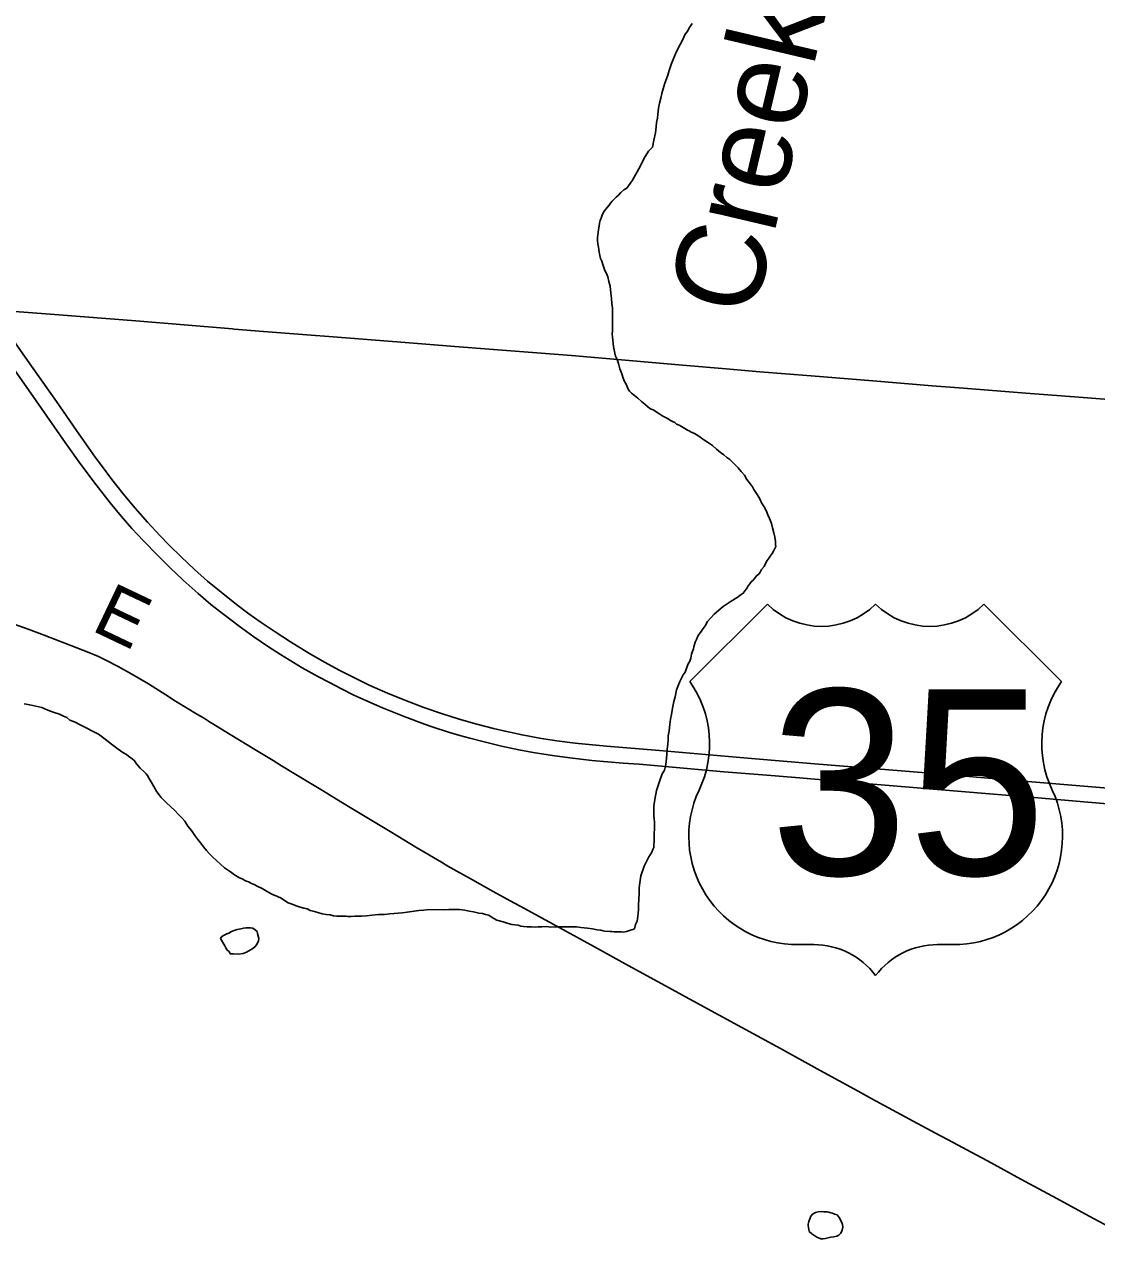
# Model space of a CAD drawing. Extents: x -49 to -8.2, y 9.4 to 23.5.
# Drawn here: x -43.166 to -42.595, y 18.228 to 18.874 of the extents above; entities that cross this region are included whole.
import ezdxf

# ---------------------------------------------------------------- set-up
doc = ezdxf.new("R2010")
doc.units = 0
for name, color, linetype in [('GM_X_County_Road', 7, 'Continuous'), ('GM_X_County_Road_Text', 7, 'Continuous'), ('GM_X_Minor_Lake', 7, 'Continuous'), ('GM_X_Minor_River', 7, 'Continuous'), ('GM_X_Minor_River_Text', 7, 'Continuous'), ('GM_X_State_Route', 7, 'Continuous'), ('GM_X_US_Route', 7, 'Continuous'), ('GM_X_US_Shield', 7, 'Continuous')]:
    doc.layers.add(name, color=color, linetype=linetype)

msp = doc.modelspace()

# ---------------------------------------------------------------- linework, layer by layer
at = {"layer": 'GM_X_County_Road'}
msp.add_lwpolyline([(-43.17045, 18.55447), (-43.16517, 18.55269), (-43.1553, 18.54895), (-43.14108, 18.54352), (-43.13157, 18.53971), (-43.12645, 18.53751), (-43.12252, 18.53568), (-43.11591, 18.53229), (-43.1086, 18.5282), (-43.09981, 18.52297), (-43.09061, 18.51719), (-43.08535, 18.51389), (-43.07368, 18.50677), (-43.07049, 18.50485), (-43.06734, 18.50288), (-43.06549, 18.50174), (-43.05946, 18.49793), (-43.05629, 18.49597), (-43.04219, 18.48746), (-43.03342, 18.48217), (-43.02892, 18.47941), (-43.02309, 18.47583), (-43.00713, 18.4662), (-42.9973, 18.46025), (-42.99146, 18.4567), (-42.97099, 18.44432), (-42.967, 18.44191), (-42.95742, 18.43614), (-42.94381, 18.42802), (-42.94032, 18.42598), (-42.92732, 18.41866), (-42.91618, 18.41249), (-42.9072, 18.40754), (-42.89956, 18.40338), (-42.86224, 18.38291), (-42.84431, 18.37296), (-42.8304, 18.36538), (-42.808, 18.35324), (-42.78373, 18.33999), (-42.76328, 18.32883), (-42.74202, 18.3172), (-42.72185, 18.30616), (-42.71451, 18.30211), (-42.69021, 18.2889), (-42.68062, 18.28378), (-42.67132, 18.27879), (-42.65899, 18.27218), (-42.65298, 18.26894), (-42.64943, 18.26702), (-42.63716, 18.26032), (-42.63062, 18.25674), (-42.61613, 18.24894), (-42.59892, 18.2396), (-42.58551, 18.23241)], dxfattribs=at)
at = {"layer": 'GM_X_Minor_Lake'}
for points in [[(-43.06148, 18.38733), (-43.06071, 18.38847), (-43.05938, 18.38921), (-43.05804, 18.38995), (-43.0569, 18.39032), (-43.05556, 18.39107), (-43.05366, 18.39181), (-43.05251, 18.39217), (-43.05156, 18.39235), (-43.05061, 18.39253), (-43.04909, 18.39289), (-43.04776, 18.39307), (-43.04662, 18.39306), (-43.04549, 18.39304), (-43.04416, 18.39284), (-43.04303, 18.39206), (-43.0419, 18.3911), (-43.04172, 18.39015), (-43.04099, 18.38748), (-43.04119, 18.38616), (-43.04158, 18.38521), (-43.04217, 18.38408), (-43.04313, 18.38295), (-43.04427, 18.38201), (-43.04752, 18.38015), (-43.04942, 18.37941), (-43.05208, 18.37906), (-43.05474, 18.37928), (-43.05626, 18.3793), (-43.05681, 18.38044), (-43.05794, 18.38121), (-43.0585, 18.38236), (-43.05906, 18.38351), (-43.06148, 18.38733)], [(-42.74854, 18.23466), (-42.74853, 18.23523), (-42.74814, 18.23675), (-42.74755, 18.23807), (-42.74716, 18.23959), (-42.7462, 18.24053), (-42.74467, 18.24146), (-42.74315, 18.24182), (-42.74163, 18.24199), (-42.74011, 18.24179), (-42.73841, 18.24177), (-42.73746, 18.24176), (-42.73651, 18.24137), (-42.73557, 18.24117), (-42.73444, 18.24058), (-42.73311, 18.24019), (-42.73199, 18.23885), (-42.7305, 18.23617), (-42.73013, 18.23503), (-42.72996, 18.23369), (-42.73035, 18.23218), (-42.73074, 18.23123), (-42.73132, 18.23029), (-42.73209, 18.22935), (-42.73323, 18.22898), (-42.73475, 18.22862), (-42.73646, 18.22845), (-42.73779, 18.22808), (-42.73932, 18.22772), (-42.74046, 18.22754), (-42.74178, 18.22756), (-42.74292, 18.22795), (-42.74386, 18.22834), (-42.7465, 18.23008), (-42.748, 18.23143), (-42.74854, 18.23466)]]:
    msp.add_lwpolyline(points, dxfattribs=at)
at = {"layer": 'GM_X_Minor_River'}
for points in [[(-42.85453, 18.77788), (-42.85376, 18.77902), (-42.8528, 18.78015), (-42.85184, 18.78108), (-42.85069, 18.78221), (-42.84954, 18.78334), (-42.84819, 18.78465), (-42.84666, 18.78616), (-42.84513, 18.78709), (-42.84417, 18.78822), (-42.84321, 18.78954), (-42.84205, 18.79123), (-42.8378, 18.79897), (-42.83586, 18.80294), (-42.83354, 18.80672), (-42.83143, 18.80878), (-42.83063, 18.81257), (-42.82983, 18.81655), (-42.82942, 18.81959), (-42.82921, 18.82206), (-42.8288, 18.82433), (-42.82859, 18.82642), (-42.82818, 18.82965), (-42.82758, 18.8323), (-42.82698, 18.83495), (-42.82639, 18.83741), (-42.82579, 18.83988), (-42.82481, 18.84291), (-42.82384, 18.84518), (-42.82325, 18.84726), (-42.82246, 18.84972), (-42.82148, 18.85294), (-42.82011, 18.85634), (-42.81856, 18.85975), (-42.81662, 18.86352), (-42.81527, 18.86617), (-42.8141, 18.86862), (-42.81275, 18.8707), (-42.8116, 18.87259), (-42.81024, 18.87466)], [(-42.76995, 18.61297), (-42.77088, 18.61526), (-42.77199, 18.61736), (-42.7733, 18.61946), (-42.77422, 18.62156), (-42.77534, 18.62329), (-42.77609, 18.62444), (-42.77665, 18.62539), (-42.7774, 18.62654), (-42.77814, 18.62788), (-42.77926, 18.62941), (-42.78113, 18.6319), (-42.78244, 18.6342), (-42.78413, 18.63612), (-42.78581, 18.63804), (-42.79013, 18.64245), (-42.79182, 18.64361), (-42.79333, 18.64496), (-42.79521, 18.64631), (-42.79728, 18.64804), (-42.79935, 18.64997), (-42.80217, 18.65171), (-42.80406, 18.65306), (-42.80594, 18.65441), (-42.80782, 18.65557), (-42.80933, 18.65654), (-42.81084, 18.65713), (-42.81179, 18.65771), (-42.81273, 18.6581), (-42.81424, 18.65907), (-42.81593, 18.66003), (-42.81725, 18.66081), (-42.81858, 18.66139), (-42.81952, 18.66216), (-42.82065, 18.66275), (-42.82178, 18.66333), (-42.8231, 18.66411), (-42.82442, 18.66488), (-42.82593, 18.66566), (-42.82744, 18.66662), (-42.82894, 18.66759), (-42.83064, 18.66875), (-42.83272, 18.66972), (-42.83403, 18.67069), (-42.83554, 18.67204), (-42.83723, 18.67338), (-42.83911, 18.67512), (-42.84099, 18.67666), (-42.8425, 18.67781), (-42.84362, 18.67897), (-42.84437, 18.67993), (-42.84474, 18.68088), (-42.8453, 18.68222), (-42.84622, 18.68413), (-42.84696, 18.68584), (-42.8477, 18.68813), (-42.84881, 18.6908), (-42.84954, 18.69366), (-42.85028, 18.69576), (-42.85102, 18.69748), (-42.85138, 18.69919), (-42.85174, 18.70091), (-42.8521, 18.70262), (-42.85262, 18.70757), (-42.85279, 18.70947), (-42.85277, 18.71099), (-42.85275, 18.7127), (-42.85273, 18.7146), (-42.85271, 18.71707), (-42.85267, 18.72011), (-42.85264, 18.72315), (-42.85299, 18.72562), (-42.85316, 18.72828), (-42.8535, 18.73114), (-42.85385, 18.73475), (-42.85458, 18.73723), (-42.85512, 18.7397), (-42.85586, 18.74161), (-42.85679, 18.74314), (-42.85735, 18.74467), (-42.8579, 18.74638), (-42.85845, 18.7481), (-42.859, 18.74963), (-42.85936, 18.75115), (-42.85973, 18.75286), (-42.86008, 18.75553), (-42.86044, 18.75743), (-42.86061, 18.75915), (-42.86059, 18.76066), (-42.86058, 18.76199), (-42.86037, 18.76332), (-42.86017, 18.76503), (-42.85977, 18.76673), (-42.85956, 18.76844), (-42.85917, 18.76977), (-42.85877, 18.77109), (-42.85819, 18.77261), (-42.85722, 18.7745), (-42.85626, 18.77581), (-42.85549, 18.77676), (-42.85453, 18.77788)], [(-42.84192, 18.39226), (-42.84097, 18.39263), (-42.84037, 18.3949), (-42.8396, 18.39661), (-42.83919, 18.39907), (-42.83898, 18.40097), (-42.83877, 18.40286), (-42.83875, 18.40515), (-42.83871, 18.40837), (-42.83849, 18.41141), (-42.83846, 18.41445), (-42.83805, 18.41711), (-42.83763, 18.42071), (-42.83587, 18.42601), (-42.83354, 18.43054), (-42.83181, 18.43337), (-42.83122, 18.43489), (-42.83064, 18.43583), (-42.83063, 18.43697), (-42.83041, 18.43944), (-42.83057, 18.44267), (-42.83034, 18.44647), (-42.83031, 18.44932), (-42.83048, 18.45122), (-42.83065, 18.45274), (-42.83063, 18.4554), (-42.8306, 18.45806), (-42.83018, 18.46147), (-42.82918, 18.46621), (-42.82761, 18.47094), (-42.82624, 18.47511), (-42.82508, 18.47699), (-42.82469, 18.47851), (-42.82429, 18.47983), (-42.82367, 18.48534), (-42.82364, 18.48819), (-42.82323, 18.49084), (-42.82301, 18.49331), (-42.82299, 18.4954), (-42.82258, 18.49805), (-42.82217, 18.50147), (-42.82176, 18.50431), (-42.82135, 18.50678), (-42.82075, 18.51), (-42.81995, 18.5136), (-42.81936, 18.51606), (-42.81856, 18.51986), (-42.8168, 18.5242), (-42.81506, 18.52779), (-42.81391, 18.5293), (-42.81253, 18.53328), (-42.81157, 18.53516), (-42.81098, 18.53668), (-42.81078, 18.53782), (-42.81058, 18.53876), (-42.81019, 18.5399), (-42.8096, 18.5416), (-42.8094, 18.54274), (-42.80901, 18.54406), (-42.80861, 18.5452), (-42.80803, 18.54671), (-42.80745, 18.54804), (-42.80667, 18.54936), (-42.8059, 18.5503), (-42.80513, 18.55143), (-42.80436, 18.55256), (-42.8034, 18.55388), (-42.80205, 18.55615), (-42.79859, 18.5601), (-42.7938, 18.56422), (-42.78941, 18.56702), (-42.78635, 18.56908), (-42.78425, 18.57057), (-42.7831, 18.57132), (-42.78099, 18.57415), (-42.78041, 18.57528), (-42.77964, 18.57622), (-42.77887, 18.57735), (-42.77772, 18.57829), (-42.77695, 18.57923), (-42.77599, 18.58055), (-42.77484, 18.58148), (-42.77407, 18.58243), (-42.7733, 18.58394), (-42.77195, 18.58544), (-42.77098, 18.58752), (-42.7704, 18.58865), (-42.76924, 18.59016), (-42.76867, 18.5911), (-42.7677, 18.59242), (-42.76693, 18.59375), (-42.76635, 18.59469), (-42.76577, 18.5962), (-42.76595, 18.59715), (-42.76593, 18.59886), (-42.76628, 18.60115), (-42.76683, 18.60343), (-42.76756, 18.6061), (-42.7681, 18.60839), (-42.76902, 18.61106), (-42.76995, 18.61297)], [(-43.16602, 18.51238), (-43.16299, 18.51178), (-43.15978, 18.51117), (-43.15656, 18.51037), (-43.15335, 18.50901), (-43.14995, 18.50783), (-43.14711, 18.50685), (-43.14503, 18.50587), (-43.14333, 18.5051), (-43.14164, 18.50375), (-43.13881, 18.50257), (-43.13617, 18.50121), (-43.12635, 18.49616), (-43.12278, 18.49365), (-43.11939, 18.49096), (-43.116, 18.48826), (-43.11337, 18.48652), (-43.11148, 18.48536), (-43.11035, 18.48459), (-43.10847, 18.48304), (-43.10715, 18.48208), (-43.10622, 18.48036), (-43.10416, 18.47806), (-43.10209, 18.47613), (-43.10096, 18.47517), (-43.10021, 18.47421), (-43.09929, 18.4723), (-43.09817, 18.47058), (-43.09686, 18.46828), (-43.09537, 18.46561), (-43.09294, 18.46254), (-43.09031, 18.45985), (-43.08787, 18.45754), (-43.0858, 18.45562), (-43.08374, 18.45351), (-43.08186, 18.45159), (-43.08036, 18.44986), (-43.07887, 18.44718), (-43.07681, 18.44488), (-43.07513, 18.4422), (-43.07345, 18.44009), (-43.07195, 18.43818), (-43.07045, 18.43626), (-43.06895, 18.43434), (-43.06745, 18.43262), (-43.06558, 18.4307), (-43.05937, 18.42512), (-43.05617, 18.42299), (-43.05391, 18.42125), (-43.05165, 18.4199)], [(-43.05165, 18.4199), (-43.04957, 18.41893), (-43.04807, 18.41815), (-43.04655, 18.41756), (-43.04485, 18.41678), (-43.04353, 18.4162), (-43.04183, 18.41523), (-43.03919, 18.41406), (-43.03655, 18.41251), (-43.0341, 18.41096), (-43.03108, 18.40979), (-43.02919, 18.40882), (-43.02731, 18.40766), (-43.02542, 18.40649), (-43.02334, 18.40571), (-43.02108, 18.40474), (-43.019, 18.40414), (-43.0171, 18.40355), (-43.01521, 18.40315), (-43.0137, 18.40237), (-43.012, 18.40197), (-43.00954, 18.40119), (-43.00727, 18.40059), (-43.005, 18.40018), (-43.0031, 18.39997), (-43.00121, 18.39957), (-42.9995, 18.39936), (-42.99799, 18.39935), (-42.99628, 18.39933), (-42.99457, 18.39931), (-42.99344, 18.3991), (-42.99192, 18.39909), (-42.98983, 18.39925), (-42.98641, 18.3994), (-42.98376, 18.39956), (-42.98071, 18.39991), (-42.9773, 18.40025), (-42.97407, 18.40022), (-42.97122, 18.40056), (-42.96894, 18.40073), (-42.96685, 18.40089), (-42.96477, 18.40106), (-42.96211, 18.40141), (-42.95945, 18.40176), (-42.95584, 18.40229), (-42.95318, 18.40245), (-42.95052, 18.4028), (-42.94293, 18.40271), (-42.93989, 18.40287), (-42.93705, 18.40284), (-42.9342, 18.4028), (-42.93136, 18.40258), (-42.92909, 18.40199), (-42.92663, 18.40158), (-42.92379, 18.40098), (-42.92189, 18.40077), (-42.92038, 18.40018), (-42.91943, 18.39998), (-42.91849, 18.39978), (-42.91736, 18.399), (-42.91585, 18.39804), (-42.91434, 18.39726), (-42.91094, 18.39627), (-42.90829, 18.39548), (-42.90621, 18.39489), (-42.90469, 18.39468), (-42.90299, 18.39447), (-42.90147, 18.39407), (-42.90015, 18.39387), (-42.89806, 18.39366), (-42.89579, 18.39363), (-42.89389, 18.39342), (-42.89218, 18.39359), (-42.89028, 18.39357), (-42.88763, 18.39373), (-42.88554, 18.39352), (-42.88288, 18.39367), (-42.88061, 18.39365), (-42.87852, 18.39363), (-42.877, 18.39361), (-42.87567, 18.39359), (-42.87454, 18.39358), (-42.87359, 18.39357), (-42.87188, 18.39355), (-42.86961, 18.39333), (-42.86601, 18.39291), (-42.86335, 18.3925), (-42.86089, 18.3921), (-42.85881, 18.39188), (-42.85767, 18.39149), (-42.85673, 18.39129), (-42.85407, 18.39107), (-42.85312, 18.39106), (-42.8518, 18.39104), (-42.85009, 18.39102), (-42.848, 18.391), (-42.84706, 18.3908), (-42.84611, 18.39098), (-42.84516, 18.39116), (-42.84363, 18.39171), (-42.84192, 18.39226)]]:
    msp.add_lwpolyline(points, dxfattribs=at)
at = {"layer": 'GM_X_State_Route'}
for points in [[(-43.19997, 18.72363), (-43.19369, 18.72313), (-43.18631, 18.72254), (-43.18312, 18.72229), (-43.16619, 18.72093), (-43.14977, 18.71971), (-43.10642, 18.71632), (-43.05496, 18.71206)], [(-43.05496, 18.71206), (-43.05409, 18.71199), (-43.03861, 18.71072), (-43.01538, 18.70896), (-43.00144, 18.70791), (-42.96304, 18.70474), (-42.93671, 18.70275), (-42.91844, 18.7013), (-42.87444, 18.69793), (-42.86021, 18.69658), (-42.81532, 18.69282), (-42.79212, 18.69071), (-42.77417, 18.68912), (-42.74691, 18.687), (-42.71408, 18.68442), (-42.6825, 18.68178), (-42.66577, 18.68055), (-42.63266, 18.67791), (-42.602, 18.67556), (-42.56142, 18.67238)]]:
    msp.add_lwpolyline(points, dxfattribs=at)
at = {"layer": 'GM_X_US_Route'}
for points in [[(-43.17733, 18.71402), (-43.16414, 18.69519), (-43.14879, 18.67332), (-43.13813, 18.65803), (-43.12811, 18.64379), (-43.12482, 18.63926), (-43.11921, 18.63181), (-43.11323, 18.62425), (-43.10686, 18.6166), (-43.10027, 18.60913), (-43.09371, 18.60206), (-43.08873, 18.59693), (-43.0823, 18.5906), (-43.07527, 18.584), (-43.06829, 18.5778), (-43.06113, 18.57181), (-43.05285, 18.56524), (-43.04636, 18.56039), (-43.04026, 18.55609), (-43.03228, 18.55069), (-43.0242, 18.54543), (-43.01442, 18.53936), (-43.00607, 18.53454), (-42.99786, 18.5301), (-42.9887, 18.52545), (-42.98223, 18.5224), (-42.97256, 18.5181), (-42.96335, 18.51434), (-42.95316, 18.51049), (-42.94376, 18.50721), (-42.93427, 18.50422), (-42.92501, 18.50154), (-42.91597, 18.49918), (-42.90992, 18.49775), (-42.90079, 18.49581), (-42.89161, 18.49413), (-42.88238, 18.4927), (-42.8725, 18.49153), (-42.85579, 18.48991), (-42.82762, 18.48747), (-42.77871, 18.4833), (-42.74495, 18.48052), (-42.68581, 18.47563), (-42.64216, 18.47191), (-42.55702, 18.46474)], [(-43.17112, 18.69026), (-43.1596, 18.67369), (-43.14412, 18.65154), (-43.1358, 18.63993), (-43.12767, 18.62895), (-43.12018, 18.61944), (-43.11427, 18.61225), (-43.10855, 18.60572), (-43.10265, 18.59934), (-43.09487, 18.59133), (-43.08825, 18.58478), (-43.08123, 18.5782), (-43.07335, 18.57118), (-43.0665, 18.56536), (-43.05972, 18.55993), (-43.05154, 18.55377), (-43.04374, 18.54815), (-43.03579, 18.54273), (-43.02954, 18.53868), (-43.01787, 18.5316), (-43.0092, 18.52676), (-43.00346, 18.52367), (-42.99742, 18.5205), (-42.99045, 18.51709), (-42.98397, 18.51411), (-42.97512, 18.51034), (-42.96361, 18.50568), (-42.95288, 18.50158), (-42.9482, 18.49995), (-42.93994, 18.49729), (-42.93399, 18.49553), (-42.92859, 18.49408), (-42.92169, 18.49225), (-42.91173, 18.48989), (-42.90263, 18.48794), (-42.895, 18.48653), (-42.88459, 18.48486), (-42.87536, 18.48358), (-42.86365, 18.48223), (-42.84694, 18.48085), (-42.83845, 18.4802)], [(-42.83845, 18.4802), (-42.83052, 18.47958), (-42.79927, 18.47679), (-42.79339, 18.47626), (-42.77049, 18.47434), (-42.75532, 18.4731), (-42.73457, 18.47139), (-42.7225, 18.47036), (-42.70114, 18.46851), (-42.65408, 18.46471), (-42.62807, 18.46256), (-42.60579, 18.4606), (-42.59125, 18.45934), (-42.56433, 18.45712), (-42.52842, 18.45412), (-42.49126, 18.45109), (-42.44483, 18.44712), (-42.41706, 18.44489), (-42.40612, 18.44401), (-42.36557, 18.44053), (-42.33075, 18.43766)]]:
    msp.add_lwpolyline(points, dxfattribs=at)
at = {"layer": 'GM_X_US_Shield'}
for p, q in [((-42.77023, 18.56543), (-42.81142, 18.52423)), ((-42.61367, 18.52423), (-42.65487, 18.56543)), ((-42.75375, 18.38415), (-42.74551, 18.38415)), ((-42.67959, 18.38415), (-42.67135, 18.38415))]:
    msp.add_line(p, q, dxfattribs=at)
for centre, radius, start, end in [((-42.74139, 18.59485), 0.0412, 225.573, 314.427), ((-42.68371, 18.59485), 0.0412, 225.573, 314.427), ((-42.85867, 18.49114), 0.05768, 334.54712, 35.00093), ((-42.56642, 18.49114), 0.05768, 144.99907, 205.45288), ((-42.75439, 18.44183), 0.05768, 154.83192, 270.63826), ((-42.67071, 18.44183), 0.05768, 269.36174, 25.16808), ((-42.74551, 18.34295), 0.0412, 36.8699, 90), ((-42.67959, 18.34295), 0.0412, 90, 143.1301)]:
    msp.add_arc(centre, radius, start, end, dxfattribs=at)

# ---------------------------------------------------------------- texts
at = {"layer": 'GM_X_County_Road_Text'}
msp.add_text('E', height=0.02841, rotation=334.57535, dxfattribs=at).set_placement((-43.1309, 18.55182))
at = {"layer": 'GM_X_Minor_River_Text'}
msp.add_text('Creek', height=0.047344, rotation=76.73364, dxfattribs=at).set_placement((-42.7773, 18.71719))
at = {"layer": 'GM_X_US_Shield'}
msp.add_text('35', height=0.098877, dxfattribs=at).set_placement((-42.76883, 18.42123))

doc.saveas('drawing.dxf')
